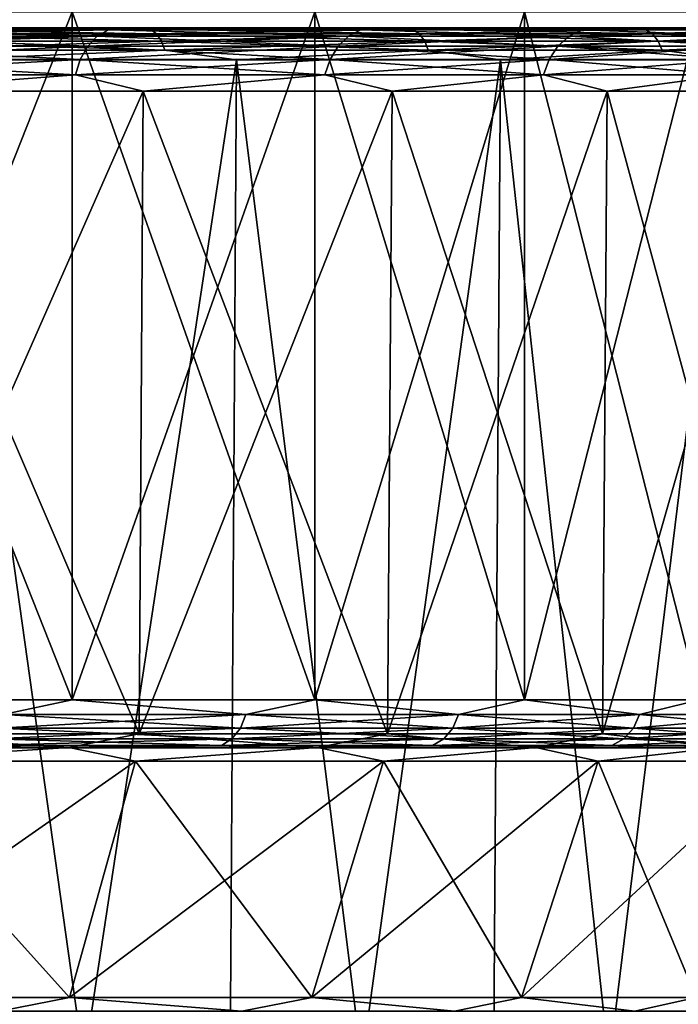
# Model space of a CAD drawing. Header units: metres. Extents: x -92 to 264, y -100 to 50.
# Tile 199 of 656: x 16.76 to 20.88, y -70.1 to -63.95. Entities that reach past the tile are written whole.
import ezdxf

# ---------------------------------------------------------------- set-up
doc = ezdxf.new("R2010")
doc.units = ezdxf.units.M
doc.layers.add('solid_21062050_01', color=7, linetype='CONTINUOUS')

msp = doc.modelspace()

# ---------------------------------------------------------------- linework, layer by layer
at = {"layer": 'solid_21062050_01'}
for points in [[(17.092318, -63.900002, -19.88625), (17.092318, -68.199997, -19.88625), (15.389986, -68.199997, -21.588577)], [(15.389986, -63.900002, -21.588577), (17.092318, -63.900002, -19.88625), (15.389986, -68.199997, -21.588577)], [(15.389986, -63.900002, 12.596117), (15.389986, -68.199997, 12.596117), (17.092318, -68.199997, 10.893789)], [(17.092318, -63.900002, 10.893789), (15.389986, -63.900002, 12.596117), (17.092318, -68.199997, 10.893789)], [(18.60738, -63.900002, -18.015305), (18.60738, -68.199997, -18.015305), (17.092318, -68.199997, -19.88625)], [(17.092318, -63.900002, -19.88625), (18.60738, -63.900002, -18.015305), (17.092318, -68.199997, -19.88625)], [(17.092318, -63.900002, 10.893789), (17.092318, -68.199997, 10.893789), (18.60738, -68.199997, 9.022844)], [(18.60738, -63.900002, 9.022845), (17.092318, -63.900002, 10.893789), (18.60738, -68.199997, 9.022844)], [(19.918577, -63.900002, -15.996243), (19.918577, -68.199997, -15.996243), (18.60738, -68.199997, -18.015305)], [(18.60738, -63.900002, -18.015305), (19.918577, -63.900002, -15.996243), (18.60738, -68.199997, -18.015305)], [(18.60738, -63.900002, 9.022845), (18.60738, -68.199997, 9.022844), (19.918577, -68.199997, 7.003782)], [(19.918577, -63.900002, 7.003783), (18.60738, -63.900002, 9.022845), (19.918577, -68.199997, 7.003782)], [(21.011541, -63.900002, -13.851184), (21.011541, -68.199997, -13.851184), (19.918577, -68.199997, -15.996243)], [(19.918577, -63.900002, -15.996243), (21.011541, -63.900002, -13.851184), (19.918577, -68.199997, -15.996243)], [(19.918577, -63.900002, 7.003783), (19.918577, -68.199997, 7.003782), (21.011541, -68.199997, 4.858723)], [(21.011541, -63.900002, 4.858724), (19.918577, -63.900002, 7.003783), (21.011541, -68.199997, 4.858723)], [(15.501235, -64.052856, 13.560547), (15.563869, -64.013374, 13.633507), (17.318171, -64.013374, 11.965919)], [(17.248476, -64.052856, 11.89967), (15.501235, -64.052856, 13.560547), (17.318171, -64.013374, 11.965919)], [(15.501235, -64.052856, -22.553007), (17.248476, -64.052856, -20.89213), (15.563869, -64.013374, -22.625967)], [(17.318171, -64.013374, 11.965919), (15.563869, -64.013374, 13.633507), (16.055233, -64, 13.338072)], [(15.563869, -64.013374, -22.625967), (17.318171, -64.013374, -20.95838), (16.05521, -64, -22.330553)], [(17.248476, -64.052856, -20.89213), (17.318171, -64.013374, -20.95838), (15.563869, -64.013374, -22.625967)], [(15.771145, -64.009834, -23.713427), (16.591614, -64, -22.926397), (17.533415, -64, -22.032806)], [(15.771145, -64.009834, -23.713427), (17.533415, -64, -22.032806), (17.578817, -64.009834, -22.075048)], [(17.578817, -64.009834, 13.082587), (16.591618, -64, 13.933932), (15.771145, -64.009834, 14.720966)], [(15.771145, -64.009834, 14.720966), (15.806712, -64.038536, 14.764304), (17.618462, -64.038536, 13.122231)], [(17.578817, -64.009834, 13.082587), (15.771145, -64.009834, 14.720966), (17.618462, -64.038536, 13.122231)], [(15.771145, -64.009834, -23.713427), (17.578817, -64.009834, -22.075048), (15.806712, -64.038536, -23.756763)], [(17.578817, -64.009834, -22.075048), (17.618462, -64.038536, -22.114691), (15.806712, -64.038536, -23.756763)], [(15.806712, -64.038536, 14.764304), (15.834854, -64.083237, 14.798595), (17.649828, -64.083237, 13.153598)], [(17.618462, -64.038536, 13.122231), (15.806712, -64.038536, 14.764304), (17.649828, -64.083237, 13.153598)], [(15.806712, -64.038536, -23.756763), (17.618462, -64.038536, -22.114691), (15.834854, -64.083237, -23.791056)], [(17.618462, -64.038536, -22.114691), (17.649828, -64.083237, -22.146059), (15.834854, -64.083237, -23.791056)], [(16.05521, -64, -22.330553), (17.831427, -64, -20.554655), (16.591614, -64, -22.926397)], [(17.318171, -64.013374, -20.95838), (17.831427, -64, -20.554655), (16.05521, -64, -22.330553)], [(16.055233, -64, 13.338072), (16.591618, -64, 13.933932), (17.533421, -64, 13.040341)], [(17.83145, -64, 11.562171), (16.055233, -64, 13.338072), (17.533421, -64, 13.040341)], [(17.318171, -64.013374, 11.965919), (16.055233, -64, 13.338072), (17.83145, -64, 11.562171)], [(17.831427, -64, -20.554655), (17.533415, -64, -22.032806), (16.591614, -64, -22.926397)], [(17.578817, -64.009834, 13.082587), (17.533421, -64, 13.040341), (16.591618, -64, 13.933932)], [(17.248476, -64.052856, 11.89967), (17.318171, -64.013374, 11.965919), (18.894766, -64.013374, 10.129407)], [(18.818726, -64.052856, 10.070548), (17.248476, -64.052856, 11.89967), (18.894766, -64.013374, 10.129407)], [(17.248476, -64.052856, -20.89213), (18.818726, -64.052856, -19.063009), (17.318171, -64.013374, -20.95838)], [(18.894766, -64.013374, 10.129407), (17.318171, -64.013374, 11.965919), (17.83145, -64, 11.562171)], [(17.318171, -64.013374, -20.95838), (18.894766, -64.013374, -19.121866), (17.831427, -64, -20.554655)], [(18.818726, -64.052856, -19.063009), (18.894766, -64.013374, -19.121866), (17.318171, -64.013374, -20.95838)], [(17.831427, -64, -20.554655), (18.427176, -64, -21.091166), (17.533415, -64, -22.032806)], [(17.578817, -64.009834, -22.075048), (17.533415, -64, -22.032806), (18.427176, -64, -21.091166)], [(17.83145, -64, 11.562171), (17.533421, -64, 13.040341), (18.427179, -64, 12.098701)], [(17.578817, -64.009834, 13.082587), (18.427179, -64, 12.098701), (17.533421, -64, 13.040341)], [(17.578817, -64.009834, -22.075048), (18.427176, -64, -21.091166), (19.217196, -64.009834, -20.267376)], [(19.217196, -64.009834, 11.274915), (18.427179, -64, 12.098701), (17.578817, -64.009834, 13.082587)], [(17.578817, -64.009834, 13.082587), (17.618462, -64.038536, 13.122231), (19.260534, -64.038536, 11.310482)], [(19.217196, -64.009834, 11.274915), (17.578817, -64.009834, 13.082587), (19.260534, -64.038536, 11.310482)], [(17.578817, -64.009834, -22.075048), (19.217196, -64.009834, -20.267376), (17.618462, -64.038536, -22.114691)], [(19.217196, -64.009834, -20.267376), (19.260534, -64.038536, -20.302942), (17.618462, -64.038536, -22.114691)], [(17.618462, -64.038536, 13.122231), (17.649828, -64.083237, 13.153598), (19.294825, -64.083237, 11.338624)], [(19.260534, -64.038536, 11.310482), (17.618462, -64.038536, 13.122231), (19.294825, -64.083237, 11.338624)], [(17.618462, -64.038536, -22.114691), (19.260534, -64.038536, -20.302942), (17.649828, -64.083237, -22.146059)], [(19.260534, -64.038536, -20.302942), (19.294825, -64.083237, -20.331083), (17.649828, -64.083237, -22.146059)], [(17.831427, -64, -20.554655), (19.412611, -64, -18.602364), (18.427176, -64, -21.091166)], [(18.894766, -64.013374, -19.121866), (19.412611, -64, -18.602364), (17.831427, -64, -20.554655)], [(17.83145, -64, 11.562171), (18.427179, -64, 12.098701), (19.270718, -64, 11.111215)], [(19.41263, -64, 9.609876), (17.83145, -64, 11.562171), (19.270718, -64, 11.111215)], [(18.894766, -64.013374, 10.129407), (17.83145, -64, 11.562171), (19.41263, -64, 9.609876)], [(19.412611, -64, -18.602364), (19.270714, -64, -20.103682), (18.427176, -64, -21.091166)], [(19.217196, -64.009834, -20.267376), (18.427176, -64, -21.091166), (19.270714, -64, -20.103682)], [(19.217196, -64.009834, 11.274915), (19.270718, -64, 11.111215), (18.427179, -64, 12.098701)], [(18.818726, -64.052856, 10.070548), (18.894766, -64.013374, 10.129407), (20.277473, -64.013374, 8.142816)], [(20.195869, -64.052856, 8.091951), (18.818726, -64.052856, 10.070548), (20.277473, -64.013374, 8.142816)], [(18.818726, -64.052856, -19.063009), (20.195869, -64.052856, -17.084412), (18.894766, -64.013374, -19.121866)], [(20.277473, -64.013374, 8.142816), (18.894766, -64.013374, 10.129407), (19.41263, -64, 9.609876)], [(18.894766, -64.013374, -19.121866), (20.277473, -64.013374, -17.135277), (19.412611, -64, -18.602364)], [(20.195869, -64.052856, -17.084412), (20.277473, -64.013374, -17.135277), (18.894766, -64.013374, -19.121866)], [(19.217196, -64.009834, -20.267376), (19.270714, -64, -20.103682), (20.061186, -64, -19.073645)], [(19.217196, -64.009834, -20.267376), (20.061186, -64, -19.073645), (20.670502, -64.009834, -18.307819)], [(20.670502, -64.009834, 9.315358), (19.270718, -64, 11.111215), (19.217196, -64.009834, 11.274915)], [(19.217196, -64.009834, 11.274915), (19.260534, -64.038536, 11.310482), (20.717117, -64.038536, 9.346505)], [(20.670502, -64.009834, 9.315358), (19.217196, -64.009834, 11.274915), (20.717117, -64.038536, 9.346505)], [(19.217196, -64.009834, -20.267376), (20.670502, -64.009834, -18.307819), (19.260534, -64.038536, -20.302942)], [(20.670502, -64.009834, -18.307819), (20.717117, -64.038536, -18.338966), (19.260534, -64.038536, -20.302942)], [(19.260534, -64.038536, 11.310482), (19.294825, -64.083237, 11.338624), (20.754004, -64.083237, 9.371151)], [(20.717117, -64.038536, 9.346505), (19.260534, -64.038536, 11.310482), (20.754004, -64.083237, 9.371151)], [(19.260534, -64.038536, -20.302942), (20.717117, -64.038536, -18.338966), (19.294825, -64.083237, -20.331083)], [(19.412611, -64, -18.602364), (20.061186, -64, -19.073645), (19.270714, -64, -20.103682)], [(19.41263, -64, 9.609876), (19.270718, -64, 11.111215), (20.06119, -64, 10.081179)], [(20.670502, -64.009834, 9.315358), (20.06119, -64, 10.081179), (19.270718, -64, 11.111215)], [(20.717117, -64.038536, -18.338966), (20.754004, -64.083237, -18.363611), (19.294825, -64.083237, -20.331083)], [(19.412611, -64, -18.602364), (20.780874, -64, -16.495749), (20.061186, -64, -19.073645)], [(20.277473, -64.013374, -17.135277), (20.780874, -64, -16.495749), (19.412611, -64, -18.602364)], [(20.780891, -64, 7.503259), (19.41263, -64, 9.609876), (20.06119, -64, 10.081179)], [(20.277473, -64.013374, 8.142816), (19.41263, -64, 9.609876), (20.780891, -64, 7.503259)], [(20.780874, -64, -16.495749), (20.796576, -64, -18.003815), (20.061186, -64, -19.073645)], [(20.670502, -64.009834, -18.307819), (20.061186, -64, -19.073645), (20.796576, -64, -18.003815)], [(20.780891, -64, 7.503259), (20.06119, -64, 10.081179), (20.796579, -64, 9.011349)], [(20.670502, -64.009834, 9.315358), (20.796579, -64, 9.011349), (20.06119, -64, 10.081179)], [(20.195869, -64.052856, 8.091951), (20.277473, -64.013374, 8.142816), (21.452106, -64.013374, 6.026531)], [(21.365776, -64.052856, 5.984183), (20.195869, -64.052856, 8.091951), (21.452106, -64.013374, 6.026531)], [(20.195869, -64.052856, -17.084412), (21.365776, -64.052856, -14.976644), (20.277473, -64.013374, -17.135277)], [(21.452106, -64.013374, 6.026531), (20.277473, -64.013374, 8.142816), (20.780891, -64, 7.503259)], [(20.277473, -64.013374, -17.135277), (21.452106, -64.013374, -15.018991), (20.780874, -64, -16.495749)], [(21.365776, -64.052856, -14.976644), (21.452106, -64.013374, -15.018991), (20.277473, -64.013374, -17.135277)], [(20.670502, -64.009834, -18.307819), (20.796576, -64, -18.003815), (21.475166, -64, -16.896646)], [(20.670502, -64.009834, -18.307819), (21.475166, -64, -16.896646), (21.924742, -64.009834, -16.215248)], [(21.924742, -64.009834, 7.222788), (20.796579, -64, 9.011349), (20.670502, -64.009834, 9.315358)], [(20.670502, -64.009834, 9.315358), (20.717117, -64.038536, 9.346505), (21.974184, -64.038536, 7.249217)], [(21.924742, -64.009834, 7.222788), (20.670502, -64.009834, 9.315358), (21.974184, -64.038536, 7.249217)], [(20.670502, -64.009834, -18.307819), (21.924742, -64.009834, -16.215248), (20.717117, -64.038536, -18.338966)], [(21.924742, -64.009834, -16.215248), (21.974184, -64.038536, -16.241676), (20.717117, -64.038536, -18.338966)], [(20.717117, -64.038536, 9.346505), (20.754004, -64.083237, 9.371151), (22.013308, -64.083237, 7.270128)], [(21.974184, -64.038536, 7.249217), (20.717117, -64.038536, 9.346505), (22.013308, -64.083237, 7.270128)], [(20.717117, -64.038536, -18.338966), (21.974184, -64.038536, -16.241676), (20.754004, -64.083237, -18.363611)], [(21.974184, -64.038536, -16.241676), (22.013308, -64.083237, -16.262589), (20.754004, -64.083237, -18.363611)], [(20.780874, -64, -16.495749), (21.921396, -64, -14.257626), (20.796576, -64, -18.003815)], [(21.452106, -64.013374, -15.018991), (21.921396, -64, -14.257626), (20.780874, -64, -16.495749)], [(20.780891, -64, 7.503259), (20.796579, -64, 9.011349), (21.475168, -64, 7.90418)], [(21.92141, -64, 5.265134), (20.780891, -64, 7.503259), (21.475168, -64, 7.90418)], [(21.452106, -64.013374, 6.026531), (20.780891, -64, 7.503259), (21.92141, -64, 5.265134)], [(21.921396, -64, -14.257626), (21.475166, -64, -16.896646), (20.796576, -64, -18.003815)], [(21.924742, -64.009834, 7.222788), (21.475168, -64, 7.90418), (20.796579, -64, 9.011349)], [(15.447342, -64.115776, 13.497769), (15.501235, -64.052856, 13.560547), (17.248476, -64.052856, 11.89967)], [(17.188509, -64.115776, 11.842666), (15.447342, -64.115776, 13.497769), (17.248476, -64.052856, 11.89967)], [(15.447342, -64.115776, -22.490229), (17.188509, -64.115776, -20.835127), (15.501235, -64.052856, -22.553007)], [(17.188509, -64.115776, -20.835127), (17.248476, -64.052856, -20.89213), (15.501235, -64.052856, -22.553007)], [(15.834854, -64.083237, 14.798595), (15.852781, -64.139526, 14.820439), (17.669809, -64.139526, 13.17358)], [(17.649828, -64.083237, 13.153598), (15.834854, -64.083237, 14.798595), (17.669809, -64.139526, 13.17358)], [(15.834854, -64.083237, -23.791056), (17.649828, -64.083237, -22.146059), (15.852781, -64.139526, -23.812901)], [(17.649828, -64.083237, -22.146059), (17.669809, -64.139526, -22.16604), (15.852781, -64.139526, -23.812901)], [(17.188509, -64.115776, 11.842666), (17.248476, -64.052856, 11.89967), (18.818726, -64.052856, 10.070548)], [(18.7533, -64.115776, 10.019904), (17.188509, -64.115776, 11.842666), (18.818726, -64.052856, 10.070548)], [(17.188509, -64.115776, -20.835127), (18.7533, -64.115776, -19.012363), (17.248476, -64.052856, -20.89213)], [(18.7533, -64.115776, -19.012363), (18.818726, -64.052856, -19.063009), (17.248476, -64.052856, -20.89213)], [(17.649828, -64.083237, 13.153598), (17.669809, -64.139526, 13.17358), (19.316669, -64.139526, 11.356551)], [(19.294825, -64.083237, 11.338624), (17.649828, -64.083237, 13.153598), (19.316669, -64.139526, 11.356551)], [(17.649828, -64.083237, -22.146059), (19.294825, -64.083237, -20.331083), (17.669809, -64.139526, -22.16604)], [(19.294825, -64.083237, -20.331083), (19.316669, -64.139526, -20.34901), (17.669809, -64.139526, -22.16604)], [(18.7533, -64.115776, 10.019904), (18.818726, -64.052856, 10.070548), (20.195869, -64.052856, 8.091951)], [(20.125654, -64.115776, 8.048186), (18.7533, -64.115776, 10.019904), (20.195869, -64.052856, 8.091951)], [(18.7533, -64.115776, -19.012363), (20.125654, -64.115776, -17.040648), (18.818726, -64.052856, -19.063009)], [(20.125654, -64.115776, -17.040648), (20.195869, -64.052856, -17.084412), (18.818726, -64.052856, -19.063009)], [(19.294825, -64.083237, 11.338624), (19.316669, -64.139526, 11.356551), (20.777498, -64.139526, 9.38685)], [(20.754004, -64.083237, 9.371151), (19.294825, -64.083237, 11.338624), (20.777498, -64.139526, 9.38685)], [(19.294825, -64.083237, -20.331083), (20.754004, -64.083237, -18.363611), (19.316669, -64.139526, -20.34901)], [(20.754004, -64.083237, -18.363611), (20.777498, -64.139526, -18.379311), (19.316669, -64.139526, -20.34901)], [(20.125654, -64.115776, 8.048186), (20.195869, -64.052856, 8.091951), (21.365776, -64.052856, 5.984183)], [(21.291494, -64.115776, 5.947746), (20.125654, -64.115776, 8.048186), (21.365776, -64.052856, 5.984183)], [(20.125654, -64.115776, -17.040648), (21.291494, -64.115776, -14.940207), (20.195869, -64.052856, -17.084412)], [(21.291494, -64.115776, -14.940207), (21.365776, -64.052856, -14.976644), (20.195869, -64.052856, -17.084412)], [(20.754004, -64.083237, 9.371151), (20.777498, -64.139526, 9.38685), (22.038229, -64.139526, 7.283449)], [(22.013308, -64.083237, 7.270128), (20.754004, -64.083237, 9.371151), (22.038229, -64.139526, 7.283449)], [(20.754004, -64.083237, -18.363611), (22.013308, -64.083237, -16.262589), (20.777498, -64.139526, -18.379311)], [(22.013308, -64.083237, -16.262589), (22.038229, -64.139526, -16.275909), (20.777498, -64.139526, -18.379311)], [(15.405829, -64.197899, 13.449413), (15.447342, -64.115776, 13.497769), (17.188509, -64.115776, 11.842666)], [(17.142319, -64.197899, 11.798759), (15.405829, -64.197899, 13.449413), (17.188509, -64.115776, 11.842666)], [(15.405829, -64.197899, -22.441874), (17.142319, -64.197899, -20.791218), (15.447342, -64.115776, -22.490229)], [(17.142319, -64.197899, -20.791218), (17.188509, -64.115776, -20.835127), (15.447342, -64.115776, -22.490229)], [(17.669809, -64.139526, 13.17358), (15.852781, -64.139526, 14.820439), (16.283154, -64.201744, 14.471397)], [(15.852781, -64.139526, -23.812901), (17.669809, -64.139526, -22.16604), (16.283154, -64.201744, -23.463858)], [(17.669809, -64.139526, 13.17358), (16.283154, -64.201744, 14.471397), (18.118534, -64.201744, 12.72674)], [(17.669809, -64.139526, -22.16604), (18.118534, -64.201744, -21.7192), (16.283154, -64.201744, -23.463858)], [(17.142319, -64.197899, 11.798759), (17.188509, -64.115776, 11.842666), (18.7533, -64.115776, 10.019904)], [(18.702904, -64.197899, 9.980894), (17.142319, -64.197899, 11.798759), (18.7533, -64.115776, 10.019904)], [(17.142319, -64.197899, -20.791218), (18.702904, -64.197899, -18.973354), (17.188509, -64.115776, -20.835127)], [(18.702904, -64.197899, -18.973354), (18.7533, -64.115776, -19.012363), (17.188509, -64.115776, -20.835127)], [(19.316669, -64.139526, 11.356551), (17.669809, -64.139526, 13.17358), (18.118534, -64.201744, 12.72674)], [(17.669809, -64.139526, -22.16604), (19.316669, -64.139526, -20.34901), (18.118534, -64.201744, -21.7192)], [(19.316669, -64.139526, 11.356551), (18.118534, -64.201744, 12.72674), (19.767994, -64.201744, 10.805351)], [(19.316669, -64.139526, -20.34901), (19.767994, -64.201744, -19.797812), (18.118534, -64.201744, -21.7192)], [(18.702904, -64.197899, 9.980894), (18.7533, -64.115776, 10.019904), (20.125654, -64.115776, 8.048186)], [(20.071571, -64.197899, 8.014476), (18.702904, -64.197899, 9.980894), (20.125654, -64.115776, 8.048186)], [(18.702904, -64.197899, -18.973354), (20.071571, -64.197899, -17.006935), (18.7533, -64.115776, -19.012363)], [(20.071571, -64.197899, -17.006935), (20.125654, -64.115776, -17.040648), (18.7533, -64.115776, -19.012363)], [(20.777498, -64.139526, 9.38685), (19.316669, -64.139526, 11.356551), (19.767994, -64.201744, 10.805351)], [(19.316669, -64.139526, -20.34901), (20.777498, -64.139526, -18.379311), (19.767994, -64.201744, -19.797812)], [(20.777498, -64.139526, 9.38685), (19.767994, -64.201744, 10.805351), (21.214607, -64.201744, 8.726948)], [(20.777498, -64.139526, -18.379311), (21.214607, -64.201744, -17.719408), (19.767994, -64.201744, -19.797812)], [(20.071571, -64.197899, 8.014476), (20.125654, -64.115776, 8.048186), (21.291494, -64.115776, 5.947746)], [(21.234278, -64.197899, 5.91968), (20.071571, -64.197899, 8.014476), (21.291494, -64.115776, 5.947746)], [(20.071571, -64.197899, -17.006935), (21.234278, -64.197899, -14.912141), (20.125654, -64.115776, -17.040648)], [(21.234278, -64.197899, -14.912141), (21.291494, -64.115776, -14.940207), (20.125654, -64.115776, -17.040648)], [(22.038229, -64.139526, 7.283449), (20.777498, -64.139526, 9.38685), (21.214607, -64.201744, 8.726948)], [(20.777498, -64.139526, -18.379311), (22.038229, -64.139526, -16.275909), (21.214607, -64.201744, -17.719408)], [(15.379501, -64.293663, 13.418745), (15.405829, -64.197899, 13.449413), (17.142319, -64.197899, 11.798759)], [(17.113022, -64.293663, 11.77091), (15.379501, -64.293663, 13.418745), (17.142319, -64.197899, 11.798759)], [(15.379501, -64.293663, -22.411205), (17.113022, -64.293663, -20.763371), (15.405829, -64.197899, -22.441874)], [(17.113022, -64.293663, -20.763371), (17.142319, -64.197899, -20.791218), (15.405829, -64.197899, -22.441874)], [(18.118534, -64.201744, -21.7192), (18.039442, -76.706161, -21.644016), (16.212072, -76.706161, -23.381058)], [(16.283154, -64.201744, -23.463858), (18.118534, -64.201744, -21.7192), (16.212072, -76.706161, -23.381058)], [(16.283154, -64.201744, 14.471397), (16.212076, -76.706161, 14.388596), (18.039442, -76.706161, 12.651556)], [(18.118534, -64.201744, 12.72674), (16.283154, -64.201744, 14.471397), (18.039442, -76.706161, 12.651556)], [(17.113022, -64.293663, 11.77091), (17.142319, -64.197899, 11.798759), (18.702904, -64.197899, 9.980894)], [(18.67094, -64.293663, 9.956154), (17.113022, -64.293663, 11.77091), (18.702904, -64.197899, 9.980894)], [(17.113022, -64.293663, -20.763371), (18.67094, -64.293663, -18.948614), (17.142319, -64.197899, -20.791218)], [(18.67094, -64.293663, -18.948614), (18.702904, -64.197899, -18.973354), (17.142319, -64.197899, -20.791218)], [(19.767994, -64.201744, -19.797812), (19.681713, -76.706161, -19.731001), (18.039442, -76.706161, -21.644016)], [(18.118534, -64.201744, -21.7192), (19.767994, -64.201744, -19.797812), (18.039442, -76.706161, -21.644016)], [(18.118534, -64.201744, 12.72674), (18.039442, -76.706161, 12.651556), (19.681715, -76.706161, 10.738538)], [(19.767994, -64.201744, 10.805351), (18.118534, -64.201744, 12.72674), (19.681715, -76.706161, 10.738538)], [(18.67094, -64.293663, 9.956154), (18.702904, -64.197899, 9.980894), (20.071571, -64.197899, 8.014476)], [(20.03727, -64.293663, 7.993095), (18.67094, -64.293663, 9.956154), (20.071571, -64.197899, 8.014476)], [(18.67094, -64.293663, -18.948614), (20.03727, -64.293663, -16.985556), (18.702904, -64.197899, -18.973354)], [(20.03727, -64.293663, -16.985556), (20.071571, -64.197899, -17.006935), (18.702904, -64.197899, -18.973354)], [(21.214607, -64.201744, -17.719408), (21.122013, -76.706161, -17.661663), (19.681713, -76.706161, -19.731001)], [(19.767994, -64.201744, -19.797812), (21.214607, -64.201744, -17.719408), (19.681713, -76.706161, -19.731001)], [(19.767994, -64.201744, 10.805351), (19.681715, -76.706161, 10.738538), (21.122013, -76.706161, 8.669203)], [(21.214607, -64.201744, 8.726948), (19.767994, -64.201744, 10.805351), (21.122013, -76.706161, 8.669203)], [(20.03727, -64.293663, 7.993095), (20.071571, -64.197899, 8.014476), (21.234278, -64.197899, 5.91968)], [(21.197989, -64.293663, 5.90188), (20.03727, -64.293663, 7.993095), (21.234278, -64.197899, 5.91968)], [(20.03727, -64.293663, -16.985556), (21.197989, -64.293663, -14.894341), (20.071571, -64.197899, -17.006935)], [(21.197989, -64.293663, -14.894341), (21.234278, -64.197899, -14.912141), (20.071571, -64.197899, -17.006935)], [(15.379501, -64.293663, -22.411205), (15.789156, -64.396507, -22.031887), (17.113022, -64.293663, -20.763371)], [(17.113022, -64.293663, 11.77091), (15.789156, -64.396507, 13.039426), (15.379501, -64.293663, 13.418745)], [(17.113022, -64.293663, -20.763371), (15.789156, -64.396507, -22.031887), (17.535639, -64.396507, -20.285406)], [(17.113022, -64.293663, 11.77091), (17.535639, -64.396507, 11.292946), (15.789156, -64.396507, 13.039426)], [(17.113022, -64.293663, -20.763371), (17.535639, -64.396507, -20.285406), (18.67094, -64.293663, -18.948614)], [(18.67094, -64.293663, 9.956154), (17.535639, -64.396507, 11.292946), (17.113022, -64.293663, 11.77091)], [(18.67094, -64.293663, -18.948614), (17.535639, -64.396507, -20.285406), (19.089994, -64.396507, -18.365936)], [(18.67094, -64.293663, 9.956154), (19.089994, -64.396507, 9.373477), (17.535639, -64.396507, 11.292946)], [(18.67094, -64.293663, -18.948614), (19.089994, -64.396507, -18.365936), (20.03727, -64.293663, -16.985556)], [(20.03727, -64.293663, 7.993095), (19.089994, -64.396507, 9.373477), (18.67094, -64.293663, 9.956154)], [(20.03727, -64.293663, -16.985556), (19.089994, -64.396507, -18.365936), (20.435198, -64.396507, -16.294508)], [(20.03727, -64.293663, 7.993095), (20.435198, -64.396507, 7.302047), (19.089994, -64.396507, 9.373477)], [(20.03727, -64.293663, -16.985556), (20.435198, -64.396507, -16.294508), (21.197989, -64.293663, -14.894341)], [(21.197989, -64.293663, 5.90188), (20.435198, -64.396507, 7.302047), (20.03727, -64.293663, 7.993095)], [(21.197989, -64.293663, -14.894341), (20.435198, -64.396507, -16.294508), (21.556509, -64.396507, -14.093814)], [(21.197989, -64.293663, 5.90188), (21.556509, -64.396507, 5.101354), (20.435198, -64.396507, 7.302047)], [(15.765719, -68.411842, -22.005836), (17.509607, -68.411842, -20.26195), (15.789156, -64.396507, -22.031887)], [(15.765719, -68.411842, 13.013376), (15.789156, -64.396507, 13.039426), (17.535639, -64.396507, 11.292946)], [(17.509607, -68.411842, 11.269488), (15.765719, -68.411842, 13.013376), (17.535639, -64.396507, 11.292946)], [(17.509607, -68.411842, -20.26195), (17.535639, -64.396507, -20.285406), (15.789156, -64.396507, -22.031887)], [(17.509607, -68.411842, -20.26195), (19.061651, -68.411842, -18.345333), (17.535639, -64.396507, -20.285406)], [(17.509607, -68.411842, 11.269488), (17.535639, -64.396507, 11.292946), (19.089994, -64.396507, 9.373477)], [(19.061651, -68.411842, 9.352874), (17.509607, -68.411842, 11.269488), (19.089994, -64.396507, 9.373477)], [(19.061651, -68.411842, -18.345333), (19.089994, -64.396507, -18.365936), (17.535639, -64.396507, -20.285406)], [(19.061651, -68.411842, -18.345333), (20.404858, -68.411842, -16.276978), (19.089994, -64.396507, -18.365936)], [(19.061651, -68.411842, 9.352874), (19.089994, -64.396507, 9.373477), (20.435198, -64.396507, 7.302047)], [(20.404858, -68.411842, 7.284518), (19.061651, -68.411842, 9.352874), (20.435198, -64.396507, 7.302047)], [(20.404858, -68.411842, -16.276978), (20.435198, -64.396507, -16.294508), (19.089994, -64.396507, -18.365936)], [(20.404858, -68.411842, -16.276978), (21.5245, -68.411842, -14.079555), (20.435198, -64.396507, -16.294508)], [(20.404858, -68.411842, 7.284518), (20.435198, -64.396507, 7.302047), (21.556509, -64.396507, 5.101354)], [(21.5245, -68.411842, 5.087094), (20.404858, -68.411842, 7.284518), (21.556509, -64.396507, 5.101354)], [(21.5245, -68.411842, -14.079555), (21.556509, -64.396507, -14.093814), (20.435198, -64.396507, -16.294508)], [(16.659592, -68.292702, -20.332354), (15.389986, -68.199997, -21.588577), (17.092318, -68.199997, -19.88625)], [(16.659592, -68.292702, 11.339892), (17.092318, -68.199997, 10.893789), (15.389986, -68.199997, 12.596117)], [(16.659592, -68.292702, -20.332354), (17.092318, -68.199997, -19.88625), (18.176231, -68.292702, -18.56568)], [(18.176231, -68.292702, 9.57322), (17.092318, -68.199997, 10.893789), (16.659592, -68.292702, 11.339892)], [(18.176231, -68.292702, -18.56568), (17.092318, -68.199997, -19.88625), (18.60738, -68.199997, -18.015305)], [(18.176231, -68.292702, 9.57322), (18.60738, -68.199997, 9.022844), (17.092318, -68.199997, 10.893789)], [(18.176231, -68.292702, -18.56568), (18.60738, -68.199997, -18.015305), (19.506357, -68.292702, -16.654636)], [(19.506357, -68.292702, 7.662175), (18.60738, -68.199997, 9.022844), (18.176231, -68.292702, 9.57322)], [(19.506357, -68.292702, -16.654636), (18.60738, -68.199997, -18.015305), (19.918577, -68.199997, -15.996243)], [(19.506357, -68.292702, 7.662175), (19.918577, -68.199997, 7.003782), (18.60738, -68.199997, 9.022844)], [(19.506357, -68.292702, -16.654636), (19.918577, -68.199997, -15.996243), (20.636322, -68.292702, -14.61883)], [(20.636322, -68.292702, 5.626369), (19.918577, -68.199997, 7.003782), (19.506357, -68.292702, 7.662175)], [(20.636322, -68.292702, -14.61883), (19.918577, -68.199997, -15.996243), (21.011541, -68.199997, -13.851184)], [(20.636322, -68.292702, 5.626369), (21.011541, -68.199997, 4.858723), (19.918577, -68.199997, 7.003782)], [(20.636322, -68.292702, -14.61883), (21.011541, -68.199997, -13.851184), (21.554529, -68.292702, -12.479152)], [(21.554529, -68.292702, 3.486691), (21.011541, -68.199997, 4.858723), (20.636322, -68.292702, 5.626369)], [(16.659592, -68.292702, 11.339892), (16.628668, -68.376411, 11.310496), (18.14249, -68.376411, 9.547103)], [(18.176231, -68.292702, -18.56568), (18.14249, -68.376411, -18.539564), (16.628668, -68.376411, -20.302958)], [(16.659592, -68.292702, -20.332354), (18.176231, -68.292702, -18.56568), (16.628668, -68.376411, -20.302958)], [(18.176231, -68.292702, 9.57322), (16.659592, -68.292702, 11.339892), (18.14249, -68.376411, 9.547103)], [(18.176231, -68.292702, 9.57322), (18.14249, -68.376411, 9.547103), (19.470148, -68.376411, 7.639606)], [(19.506357, -68.292702, -16.654636), (19.470148, -68.376411, -16.632067), (18.14249, -68.376411, -18.539564)], [(18.176231, -68.292702, -18.56568), (19.506357, -68.292702, -16.654636), (18.14249, -68.376411, -18.539564)], [(19.506357, -68.292702, 7.662175), (18.176231, -68.292702, 9.57322), (19.470148, -68.376411, 7.639606)], [(19.506357, -68.292702, 7.662175), (19.470148, -68.376411, 7.639606), (20.598015, -68.376411, 5.607579)], [(20.636322, -68.292702, -14.61883), (20.598015, -68.376411, -14.600039), (19.470148, -68.376411, -16.632067)], [(19.506357, -68.292702, -16.654636), (20.636322, -68.292702, -14.61883), (19.470148, -68.376411, -16.632067)], [(20.636322, -68.292702, 5.626369), (19.506357, -68.292702, 7.662175), (20.598015, -68.376411, 5.607579)], [(20.636322, -68.292702, 5.626369), (20.598015, -68.376411, 5.607579), (21.514519, -68.376411, 3.471873)], [(21.554529, -68.292702, -12.479152), (21.514519, -68.376411, -12.464333), (20.598015, -68.376411, -14.600039)], [(20.636322, -68.292702, -14.61883), (21.554529, -68.292702, -12.479152), (20.598015, -68.376411, -14.600039)], [(21.554529, -68.292702, 3.486691), (20.636322, -68.292702, 5.626369), (21.514519, -68.376411, 3.471873)], [(15.34187, -68.498596, 13.374909), (15.765719, -68.411842, 13.013376), (17.07115, -68.498596, 11.731108)], [(17.07115, -68.498596, -20.723568), (15.765719, -68.411842, -22.005836), (15.34187, -68.498596, -22.367371)], [(17.07115, -68.498596, 11.731108), (15.765719, -68.411842, 13.013376), (17.509607, -68.411842, 11.269488)], [(17.07115, -68.498596, -20.723568), (17.509607, -68.411842, -20.26195), (15.765719, -68.411842, -22.005836)], [(16.628668, -68.376411, 11.310496), (16.580492, -68.442818, 11.264703), (18.08993, -68.442818, 9.506418)], [(18.14249, -68.376411, -18.539564), (18.08993, -68.442818, -18.498878), (16.580492, -68.442818, -20.257164)], [(16.628668, -68.376411, -20.302958), (18.14249, -68.376411, -18.539564), (16.580492, -68.442818, -20.257164)], [(18.14249, -68.376411, 9.547103), (16.628668, -68.376411, 11.310496), (18.08993, -68.442818, 9.506418)], [(17.07115, -68.498596, 11.731108), (17.509607, -68.411842, 11.269488), (18.625256, -68.498596, 9.920791)], [(18.625256, -68.498596, -18.913252), (17.509607, -68.411842, -20.26195), (17.07115, -68.498596, -20.723568)], [(18.625256, -68.498596, 9.920791), (17.509607, -68.411842, 11.269488), (19.061651, -68.411842, 9.352874)], [(18.625256, -68.498596, -18.913252), (19.061651, -68.411842, -18.345333), (17.509607, -68.411842, -20.26195)], [(18.14249, -68.376411, 9.547103), (18.08993, -68.442818, 9.506418), (19.413742, -68.442818, 7.604447)], [(19.470148, -68.376411, -16.632067), (19.413742, -68.442818, -16.596909), (18.08993, -68.442818, -18.498878)], [(18.14249, -68.376411, -18.539564), (19.470148, -68.376411, -16.632067), (18.08993, -68.442818, -18.498878)], [(19.470148, -68.376411, 7.639606), (18.14249, -68.376411, 9.547103), (19.413742, -68.442818, 7.604447)], [(18.625256, -68.498596, 9.920791), (19.061651, -68.411842, 9.352874), (19.988241, -68.498596, 7.962536)], [(19.988241, -68.498596, -16.954996), (19.061651, -68.411842, -18.345333), (18.625256, -68.498596, -18.913252)], [(19.988241, -68.498596, 7.962536), (19.061651, -68.411842, 9.352874), (20.404858, -68.411842, 7.284518)], [(19.988241, -68.498596, -16.954996), (20.404858, -68.411842, -16.276978), (19.061651, -68.411842, -18.345333)], [(19.470148, -68.376411, 7.639606), (19.413742, -68.442818, 7.604447), (20.538342, -68.442818, 5.578307)], [(20.598015, -68.376411, -14.600039), (20.538342, -68.442818, -14.570767), (19.413742, -68.442818, -16.596909)], [(19.470148, -68.376411, -16.632067), (20.598015, -68.376411, -14.600039), (19.413742, -68.442818, -16.596909)], [(20.598015, -68.376411, 5.607579), (19.470148, -68.376411, 7.639606), (20.538342, -68.442818, 5.578307)], [(19.988241, -68.498596, 7.962536), (20.404858, -68.411842, 7.284518), (21.14612, -68.498596, 5.876437)], [(21.14612, -68.498596, -14.868897), (20.404858, -68.411842, -16.276978), (19.988241, -68.498596, -16.954996)], [(21.14612, -68.498596, 5.876437), (20.404858, -68.411842, 7.284518), (21.5245, -68.411842, 5.087094)], [(21.14612, -68.498596, -14.868897), (21.5245, -68.411842, -14.079555), (20.404858, -68.411842, -16.276978)], [(20.598015, -68.376411, 5.607579), (20.538342, -68.442818, 5.578307), (21.452188, -68.442818, 3.448788)], [(21.514519, -68.376411, -12.464333), (21.452188, -68.442818, -12.441249), (20.538342, -68.442818, -14.570767)], [(20.598015, -68.376411, -14.600039), (21.514519, -68.376411, -12.464333), (20.538342, -68.442818, -14.570767)], [(21.514519, -68.376411, 3.471873), (20.598015, -68.376411, 5.607579), (21.452188, -68.442818, 3.448788)], [(16.580492, -68.442818, 11.264703), (16.519793, -68.485405, 11.207005), (18.023706, -68.485405, 9.455156)], [(18.08993, -68.442818, -18.498878), (18.023706, -68.485405, -18.447617), (16.519793, -68.485405, -20.199465)], [(16.580492, -68.442818, -20.257164), (18.08993, -68.442818, -18.498878), (16.519793, -68.485405, -20.199465)], [(18.08993, -68.442818, 9.506418), (16.580492, -68.442818, 11.264703), (18.023706, -68.485405, 9.455156)], [(18.08993, -68.442818, 9.506418), (18.023706, -68.485405, 9.455156), (19.34267, -68.485405, 7.560148)], [(19.413742, -68.442818, -16.596909), (19.34267, -68.485405, -16.552608), (18.023706, -68.485405, -18.447617)], [(18.08993, -68.442818, -18.498878), (19.413742, -68.442818, -16.596909), (18.023706, -68.485405, -18.447617)], [(19.413742, -68.442818, 7.604447), (18.08993, -68.442818, 9.506418), (19.34267, -68.485405, 7.560148)], [(19.413742, -68.442818, 7.604447), (19.34267, -68.485405, 7.560148), (20.463152, -68.485405, 5.541425)], [(20.538342, -68.442818, -14.570767), (20.463152, -68.485405, -14.533886), (19.34267, -68.485405, -16.552608)], [(19.413742, -68.442818, -16.596909), (20.538342, -68.442818, -14.570767), (19.34267, -68.485405, -16.552608)], [(20.538342, -68.442818, 5.578307), (19.413742, -68.442818, 7.604447), (20.463152, -68.485405, 5.541425)], [(20.538342, -68.442818, 5.578307), (20.463152, -68.485405, 5.541425), (21.373655, -68.485405, 3.419703)], [(21.452188, -68.442818, -12.441249), (21.373655, -68.485405, -12.412163), (20.463152, -68.485405, -14.533886)], [(20.538342, -68.442818, -14.570767), (21.452188, -68.442818, -12.441249), (20.463152, -68.485405, -14.533886)], [(21.452188, -68.442818, 3.448788), (20.538342, -68.442818, 5.578307), (21.373655, -68.485405, 3.419703)], [(16.519793, -68.485405, -20.199465), (16.867247, -68.5, -19.687849), (15.186344, -68.5, -21.368225)], [(15.186344, -68.5, -21.368225), (16.867247, -68.5, -19.687849), (15.186444, -68.5, 12.375675)], [(16.519793, -68.485405, 11.207005), (15.186444, -68.5, 12.375675), (16.867338, -68.5, 10.695287)], [(16.867247, -68.5, -19.687849), (16.867338, -68.5, 10.695287), (15.186444, -68.5, 12.375675)], [(17.07115, -68.498596, -20.723568), (15.34187, -68.498596, -22.367371), (15.744542, -68.582581, -21.982323)], [(15.34187, -68.498596, 13.374909), (17.07115, -68.498596, 11.731108), (15.744542, -68.582581, 12.989861)], [(17.07115, -68.498596, -20.723568), (15.744542, -68.582581, -21.982323), (17.486088, -68.582581, -20.240776)], [(17.07115, -68.498596, 11.731108), (17.486088, -68.582581, 11.248317), (15.744542, -68.582581, 12.989861)], [(18.023706, -68.485405, 9.455156), (16.519793, -68.485405, 11.207005), (16.867338, -68.5, 10.695287)], [(16.519793, -68.485405, -20.199465), (18.023706, -68.485405, -18.447617), (16.867247, -68.5, -19.687849)], [(18.023706, -68.485405, -18.447617), (18.363008, -68.5, -17.841265), (16.867247, -68.5, -19.687849)], [(16.867247, -68.5, -19.687849), (18.363008, -68.5, -17.841265), (16.867338, -68.5, 10.695287)], [(18.023706, -68.485405, 9.455156), (16.867338, -68.5, 10.695287), (18.363089, -68.5, 8.848694)], [(18.363008, -68.5, -17.841265), (18.363089, -68.5, 8.848694), (16.867338, -68.5, 10.695287)], [(18.625256, -68.498596, -18.913252), (17.07115, -68.498596, -20.723568), (17.486088, -68.582581, -20.240776)], [(17.07115, -68.498596, 11.731108), (18.625256, -68.498596, 9.920791), (17.486088, -68.582581, 11.248317)], [(18.625256, -68.498596, -18.913252), (17.486088, -68.582581, -20.240776), (19.036049, -68.582581, -18.326736)], [(18.625256, -68.498596, 9.920791), (19.036049, -68.582581, 9.334275), (17.486088, -68.582581, 11.248317)], [(19.34267, -68.485405, 7.560148), (18.023706, -68.485405, 9.455156), (18.363089, -68.5, 8.848694)], [(18.023706, -68.485405, -18.447617), (19.34267, -68.485405, -16.552608), (18.363008, -68.5, -17.841265)], [(19.34267, -68.485405, -16.552608), (19.657499, -68.5, -15.848411), (18.363008, -68.5, -17.841265)], [(18.363008, -68.5, -17.841265), (19.657499, -68.5, -15.848411), (18.363089, -68.5, 8.848694)], [(19.34267, -68.485405, 7.560148), (18.363089, -68.5, 8.848694), (19.657568, -68.5, 6.855831)], [(19.657499, -68.5, -15.848411), (19.657568, -68.5, 6.855831), (18.363089, -68.5, 8.848694)], [(19.988241, -68.498596, -16.954996), (18.625256, -68.498596, -18.913252), (19.036049, -68.582581, -18.326736)], [(18.625256, -68.498596, 9.920791), (19.988241, -68.498596, 7.962536), (19.036049, -68.582581, 9.334275)], [(19.988241, -68.498596, -16.954996), (19.036049, -68.582581, -18.326736), (20.377451, -68.582581, -16.261158)], [(19.988241, -68.498596, 7.962536), (20.377451, -68.582581, 7.268698), (19.036049, -68.582581, 9.334275)], [(20.463152, -68.485405, 5.541425), (19.34267, -68.485405, 7.560148), (19.657568, -68.5, 6.855831)], [(19.34267, -68.485405, -16.552608), (20.463152, -68.485405, -14.533886), (19.657499, -68.5, -15.848411)], [(20.463152, -68.485405, -14.533886), (20.736738, -68.5, -13.730781), (19.657499, -68.5, -15.848411)], [(19.657499, -68.5, -15.848411), (20.736738, -68.5, -13.730781), (19.657568, -68.5, 6.855831)], [(20.463152, -68.485405, 5.541425), (19.657568, -68.5, 6.855831), (20.736795, -68.5, 4.738195)], [(20.736738, -68.5, -13.730781), (20.736795, -68.5, 4.738195), (19.657568, -68.5, 6.855831)], [(21.14612, -68.498596, -14.868897), (19.988241, -68.498596, -16.954996), (20.377451, -68.582581, -16.261158)], [(19.988241, -68.498596, 7.962536), (21.14612, -68.498596, 5.876437), (20.377451, -68.582581, 7.268698)], [(21.14612, -68.498596, -14.868897), (20.377451, -68.582581, -16.261158), (21.49559, -68.582581, -14.066686)], [(21.14612, -68.498596, 5.876437), (21.49559, -68.582581, 5.074225), (20.377451, -68.582581, 7.268698)], [(21.373655, -68.485405, 3.419703), (20.463152, -68.485405, 5.541425), (20.736795, -68.5, 4.738195)], [(20.463152, -68.485405, -14.533886), (21.373655, -68.485405, -12.412163), (20.736738, -68.5, -13.730781)], [(21.373655, -68.485405, -12.412163), (21.588531, -68.5, -11.512306), (20.736738, -68.5, -13.730781)], [(20.736738, -68.5, -13.730781), (21.588531, -68.5, -11.512306), (20.736795, -68.5, 4.738195)], [(21.373655, -68.485405, 3.419703), (20.736795, -68.5, 4.738195), (21.588573, -68.5, 2.519716)], [(21.588531, -68.5, -11.512306), (21.588573, -68.5, 2.519716), (20.736795, -68.5, 4.738195)], [(15.744542, -68.582581, -21.982323), (15.374735, -70.060753, -21.571611), (17.075375, -70.060753, -19.870974)], [(17.486088, -68.582581, 11.248317), (17.075375, -70.060753, 10.878512), (15.374736, -70.060753, 12.579151)], [(15.744542, -68.582581, 12.989861), (17.486088, -68.582581, 11.248317), (15.374736, -70.060753, 12.579151)], [(17.486088, -68.582581, -20.240776), (15.744542, -68.582581, -21.982323), (17.075375, -70.060753, -19.870974)], [(19.036049, -68.582581, 9.334275), (18.588932, -70.060753, 9.009425), (17.075375, -70.060753, 10.878512)], [(17.486088, -68.582581, 11.248317), (19.036049, -68.582581, 9.334275), (17.075375, -70.060753, 10.878512)], [(17.486088, -68.582581, -20.240776), (17.075375, -70.060753, -19.870974), (18.588932, -70.060753, -18.001886)], [(19.036049, -68.582581, -18.326736), (17.486088, -68.582581, -20.240776), (18.588932, -70.060753, -18.001886)], [(20.377451, -68.582581, 7.268698), (19.898827, -70.060753, 6.992366), (18.588932, -70.060753, 9.009425)], [(19.036049, -68.582581, 9.334275), (20.377451, -68.582581, 7.268698), (18.588932, -70.060753, 9.009425)], [(19.036049, -68.582581, -18.326736), (18.588932, -70.060753, -18.001886), (19.898827, -70.060753, -15.984827)], [(20.377451, -68.582581, -16.261158), (19.036049, -68.582581, -18.326736), (19.898827, -70.060753, -15.984827)], [(21.49559, -68.582581, 5.074225), (20.990704, -70.060753, 4.849436), (19.898827, -70.060753, 6.992366)], [(20.377451, -68.582581, 7.268698), (21.49559, -68.582581, 5.074225), (19.898827, -70.060753, 6.992366)], [(20.377451, -68.582581, -16.261158), (19.898827, -70.060753, -15.984827), (20.990704, -70.060753, -13.841897)], [(21.49559, -68.582581, -14.066686), (20.377451, -68.582581, -16.261158), (20.990704, -70.060753, -13.841897)], [(16.636818, -70.144737, -20.310705), (17.075375, -70.060753, -19.870974), (15.374735, -70.060753, -21.571611)], [(16.636818, -70.144737, 11.318245), (15.374736, -70.060753, 12.579151), (17.075375, -70.060753, 10.878512)], [(16.636818, -70.144737, 11.318245), (17.075375, -70.060753, 10.878512), (18.151384, -70.144737, 9.553987)], [(18.151384, -70.144737, -18.546448), (17.075375, -70.060753, -19.870974), (16.636818, -70.144737, -20.310705)], [(18.151384, -70.144737, 9.553987), (17.075375, -70.060753, 10.878512), (18.588932, -70.060753, 9.009425)], [(18.151384, -70.144737, -18.546448), (18.588932, -70.060753, -18.001886), (17.075375, -70.060753, -19.870974)], [(18.151384, -70.144737, 9.553987), (18.588932, -70.060753, 9.009425), (19.479692, -70.144737, 7.645555)], [(19.479692, -70.144737, -16.638016), (18.588932, -70.060753, -18.001886), (18.151384, -70.144737, -18.546448)], [(19.479692, -70.144737, 7.645555), (18.588932, -70.060753, 9.009425), (19.898827, -70.060753, 6.992366)], [(19.479692, -70.144737, -16.638016), (19.898827, -70.060753, -15.984827), (18.588932, -70.060753, -18.001886)], [(19.479692, -70.144737, 7.645555), (19.898827, -70.060753, 6.992366), (20.608112, -70.144737, 5.612531)], [(20.608112, -70.144737, -14.604992), (19.898827, -70.060753, -15.984827), (19.479692, -70.144737, -16.638016)], [(20.608112, -70.144737, 5.612531), (19.898827, -70.060753, 6.992366), (20.990704, -70.060753, 4.849436)], [(20.608112, -70.144737, -14.604992), (20.990704, -70.060753, -13.841897), (19.898827, -70.060753, -15.984827)], [(20.608112, -70.144737, 5.612531), (20.990704, -70.060753, 4.849436), (21.525064, -70.144737, 3.475778)], [(21.525064, -70.144737, -12.468239), (20.990704, -70.060753, -13.841897), (20.608112, -70.144737, -14.604992)]]:
    msp.add_3dface(points, dxfattribs=at)

doc.saveas('drawing.dxf')
